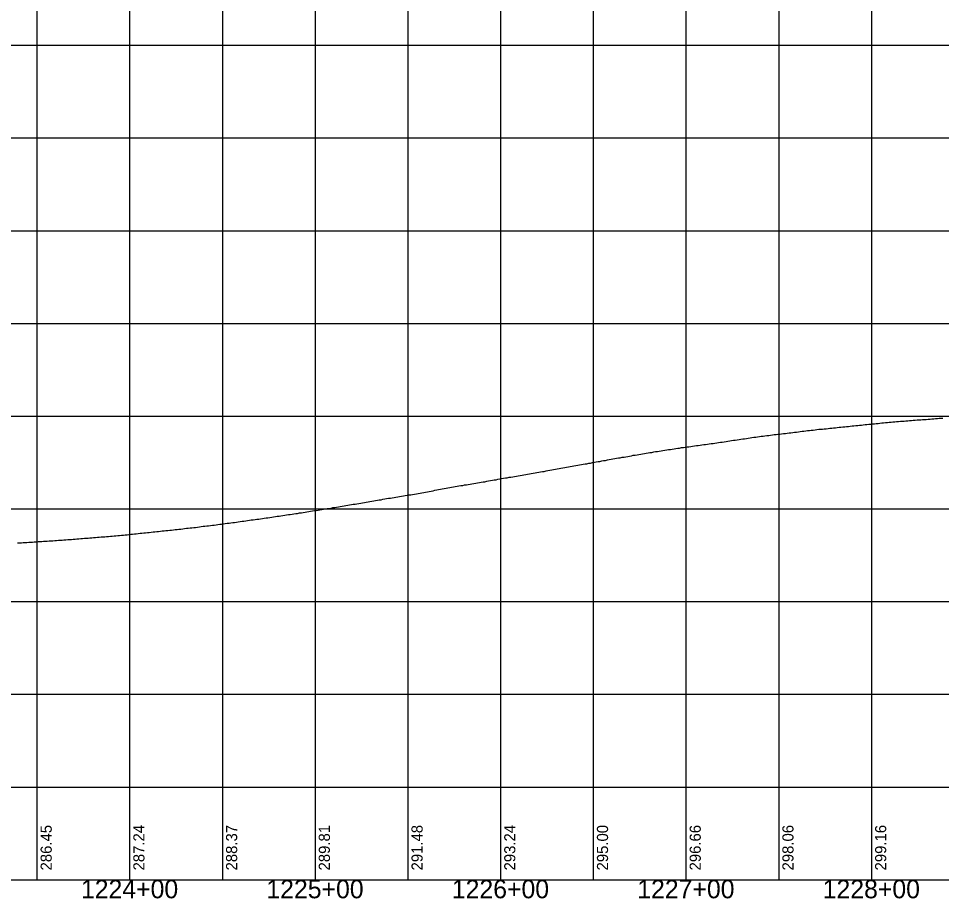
# Model space of a CAD drawing. Extents: x -90830 to 2015517, y -20856 to 836331.
# Drawn here: x 5263.5 to 5761.3, y 56135.5 to 56610 of the extents above; entities that cross this region are included whole.
import ezdxf

# ---------------------------------------------------------------- set-up
doc = ezdxf.new("R2010")
doc.units = 0
for name, color, linetype in [('Level 1', 7, 'Continuous'), ('RD_DDB_Profile_EX', 7, 'Continuous'), ('RD_DDB_StaTX', 7, 'Continuous'), ('RD_DDB_StripGrade', 7, 'Continuous'), ('RD_GPK_Profile_Cell', 7, 'Continuous')]:
    doc.layers.add(name, color=color, linetype=linetype)

msp = doc.modelspace()

# ---------------------------------------------------------------- linework, layer by layer
at = {"layer": 'Level 1'}
for p, q in [((5273.46, 56645.6), (5273.46, 56145.6)), ((5323.46, 56645.6), (5323.46, 56145.6)), ((5373.46, 56645.6), (5373.46, 56145.6)), ((5423.46, 56645.6), (5423.46, 56145.6)), ((5473.46, 56645.6), (5473.46, 56145.6)), ((5523.46, 56645.6), (5523.46, 56145.6)), ((5573.46, 56645.6), (5573.46, 56145.6)), ((5623.46, 56645.6), (5623.46, 56145.6)), ((5673.46, 56645.6), (5673.46, 56145.6)), ((5723.46, 56645.6), (5723.46, 56145.6)), ((4823.46, 56595.6), (6423.46, 56595.6)), ((4823.46, 56545.6), (6423.46, 56545.6)), ((4823.46, 56495.6), (6423.46, 56495.6)), ((4823.46, 56445.6), (6423.46, 56445.6)), ((4823.46, 56395.6), (6423.46, 56395.6)), ((4823.46, 56345.6), (6423.46, 56345.6)), ((4823.46, 56295.6), (6423.46, 56295.6)), ((4823.46, 56245.6), (6423.46, 56245.6)), ((4823.46, 56195.6), (6423.46, 56195.6)), ((4823.46, 56145.6), (6423.46, 56145.6))]:
    msp.add_line(p, q, dxfattribs=at)
at = {"layer": 'RD_DDB_Profile_EX'}
for points in [[(5645.07, 56381.96), (5646.07, 56382.13), (5647.07, 56382.25), (5648.07, 56382.38), (5649.07, 56382.57), (5650.07, 56382.69), (5651.07, 56382.85), (5652.07, 56383.05), (5653.07, 56383.16), (5654.07, 56383.32), (5655.07, 56383.44), (5656.07, 56383.59), (5657.07, 56383.75), (5658.07, 56383.86), (5659.07, 56384.02), (5660.07, 56384.17), (5661.07, 56384.29), (5662.07, 56384.44), (5663.07, 56384.6), (5664.07, 56384.71), (5665.07, 56384.87), (5666.07, 56385), (5667.07, 56385.07), (5668.07, 56385.21), (5669.07, 56385.32), (5670.07, 56385.46), (5671.07, 56385.64), (5672.07, 56385.77), (5673.07, 56385.83), (5674.07, 56385.95), (5675.07, 56386.07), (5676.07, 56386.16), (5677.07, 56386.3), (5678.07, 56386.41), (5679.07, 56386.51), (5680.07, 56386.64), (5681.07, 56386.75), (5682.07, 56386.88), (5683.07, 56387.03), (5684.07, 56387.13), (5685.07, 56387.29), (5686.07, 56387.43), (5687.07, 56387.55), (5688.07, 56387.71), (5689.07, 56387.85), (5690.07, 56387.91), (5691.07, 56387.98), (5692.07, 56388.12), (5693.07, 56388.2), (5694.07, 56388.33), (5695.07, 56388.49), (5696.07, 56388.57), (5697.07, 56388.65), (5698.07, 56388.73), (5699.07, 56388.8), (5700.07, 56388.91), (5701.07, 56389.03), (5702.07, 56389.16), (5703.07, 56389.27), (5704.07, 56389.37), (5705.07, 56389.47), (5706.07, 56389.59), (5707.07, 56389.72), (5708.07, 56389.83), (5709.07, 56389.9), (5710.07, 56389.98), (5711.07, 56390.08), (5712.07, 56390.2), (5713.07, 56390.31), (5714.07, 56390.38), (5715.07, 56390.49), (5716.07, 56390.6), (5717.07, 56390.7), (5718.07, 56390.8), (5719.07, 56390.9), (5720.07, 56391), (5721.07, 56391.13), (5722.07, 56391.25), (5723.07, 56391.35), (5724.07, 56391.42), (5725.07, 56391.53), (5726.07, 56391.59), (5727.07, 56391.68), (5728.07, 56391.83), (5729.07, 56391.95), (5730.07, 56392.02), (5731.07, 56392.1), (5732.07, 56392.2), (5733.07, 56392.27), (5734.07, 56392.35), (5735.07, 56392.44), (5736.07, 56392.54), (5737.07, 56392.67), (5738.07, 56392.76), (5739.07, 56392.81), (5740.07, 56392.89), (5741.07, 56392.96), (5742.07, 56393.01), (5743.07, 56393.12), (5744.07, 56393.21), (5745.07, 56393.32)], [(5745.07, 56393.32), (5746.07, 56393.41), (5747.07, 56393.49), (5748.07, 56393.52), (5749.07, 56393.59), (5750.07, 56393.65), (5751.07, 56393.73), (5752.07, 56393.83), (5753.07, 56393.87), (5754.07, 56393.93), (5755.07, 56394.03), (5756.07, 56394.1), (5757.07, 56394.18), (5758.07, 56394.25), (5759.07, 56394.33), (5760.07, 56394.43), (5761.07, 56394.46), (5762.07, 56394.53)], [(5545.07, 56365.53), (5546.07, 56365.69), (5547.07, 56365.82), (5548.07, 56366.12), (5549.07, 56366.27), (5550.07, 56366.47), (5551.07, 56366.66), (5552.07, 56366.81), (5553.07, 56366.98), (5554.07, 56367.17), (5555.07, 56367.37), (5556.07, 56367.51), (5557.07, 56367.68), (5558.07, 56367.87), (5559.07, 56368.11), (5560.07, 56368.31), (5561.07, 56368.45), (5562.07, 56368.64), (5563.07, 56368.77), (5564.07, 56368.94), (5565.07, 56369.1), (5566.07, 56369.27), (5567.07, 56369.44), (5568.07, 56369.63), (5569.07, 56369.8), (5570.07, 56369.96), (5571.07, 56370.15), (5572.07, 56370.32), (5573.07, 56370.51), (5574.07, 56370.71), (5575.07, 56370.92), (5576.07, 56371.07), (5577.07, 56371.22), (5578.07, 56371.44), (5579.07, 56371.64), (5580.07, 56371.76), (5581.07, 56371.96), (5582.07, 56372.17), (5583.07, 56372.31), (5584.07, 56372.53), (5585.07, 56372.71), (5586.07, 56372.88), (5587.07, 56373.04), (5588.07, 56373.2), (5589.07, 56373.4), (5590.07, 56373.52), (5591.07, 56373.67), (5592.07, 56373.86), (5593.07, 56374.02), (5594.07, 56374.26), (5595.07, 56374.48), (5596.07, 56374.62), (5597.07, 56374.74), (5598.07, 56374.9), (5599.07, 56375.09), (5600.07, 56375.27), (5601.07, 56375.46), (5602.07, 56375.58), (5603.07, 56375.75), (5604.07, 56375.92), (5605.07, 56376.02), (5606.07, 56376.29), (5607.07, 56376.45), (5608.07, 56376.61), (5609.07, 56376.78), (5610.07, 56376.91), (5611.07, 56377.07), (5612.07, 56377.23), (5613.07, 56377.41), (5614.07, 56377.53), (5615.07, 56377.68), (5616.07, 56377.84), (5617.07, 56377.99), (5618.07, 56378.1), (5619.07, 56378.26), (5620.07, 56378.41), (5621.07, 56378.6), (5622.07, 56378.75), (5623.07, 56378.88), (5624.07, 56378.99), (5625.07, 56379.13), (5626.07, 56379.27), (5627.07, 56379.41), (5628.07, 56379.56), (5629.07, 56379.69), (5630.07, 56379.81), (5631.07, 56379.96), (5632.07, 56380.1), (5633.07, 56380.22), (5634.07, 56380.38), (5635.07, 56380.5), (5636.07, 56380.62), (5637.07, 56380.78), (5638.07, 56380.91), (5639.07, 56381.07), (5640.07, 56381.23), (5641.07, 56381.36), (5642.07, 56381.48), (5643.07, 56381.6), (5644.07, 56381.8), (5645.07, 56381.96)], [(5445.07, 56348.21), (5446.07, 56348.34), (5447.07, 56348.52), (5448.07, 56348.67), (5449.07, 56348.86), (5450.07, 56349.03), (5451.07, 56349.18), (5452.07, 56349.33), (5453.07, 56349.52), (5454.07, 56349.69), (5455.07, 56349.86), (5456.07, 56350.11), (5457.07, 56350.29), (5458.07, 56350.43), (5459.07, 56350.55), (5460.07, 56350.79), (5461.07, 56350.97), (5462.07, 56351.11), (5463.07, 56351.29), (5464.07, 56351.41), (5465.07, 56351.59), (5466.07, 56351.72), (5467.07, 56351.94), (5468.07, 56352.1), (5469.07, 56352.29), (5470.07, 56352.45), (5471.07, 56352.64), (5472.07, 56352.77), (5473.07, 56352.96), (5474.07, 56353.08), (5475.07, 56353.23), (5476.07, 56353.4), (5477.07, 56353.54), (5478.07, 56353.72), (5479.07, 56353.9), (5480.07, 56354.06), (5481.07, 56354.22), (5482.07, 56354.45), (5483.07, 56354.61), (5484.07, 56354.77), (5485.07, 56355), (5486.07, 56355.12), (5487.07, 56355.35), (5488.07, 56355.59), (5489.07, 56355.84), (5490.07, 56355.98), (5491.07, 56356.17), (5492.07, 56356.36), (5493.07, 56356.55), (5494.07, 56356.74), (5495.07, 56356.9), (5496.07, 56357.1), (5497.07, 56357.26), (5498.07, 56357.45), (5499.07, 56357.61), (5500.07, 56357.77), (5501.07, 56357.96), (5502.07, 56358.14), (5503.07, 56358.28), (5504.07, 56358.49), (5505.07, 56358.63), (5506.07, 56358.81), (5507.07, 56358.97), (5508.07, 56359.14), (5509.07, 56359.34), (5510.07, 56359.46), (5511.07, 56359.58), (5512.07, 56359.78), (5513.07, 56359.93), (5514.07, 56360.09), (5515.07, 56360.25), (5516.07, 56360.5), (5517.07, 56360.67), (5518.07, 56360.86), (5519.07, 56361.03), (5520.07, 56361.19), (5521.07, 56361.31), (5522.07, 56361.55), (5523.07, 56361.74), (5524.07, 56361.94), (5525.07, 56362.1), (5526.07, 56362.25), (5527.07, 56362.39), (5528.07, 56362.63), (5529.07, 56362.74), (5530.07, 56362.9), (5531.07, 56363.06), (5532.07, 56363.21), (5533.07, 56363.43), (5534.07, 56363.6), (5535.07, 56363.78), (5536.07, 56363.97), (5537.07, 56364.13), (5538.07, 56364.33), (5539.07, 56364.49), (5540.07, 56364.65), (5541.07, 56364.87), (5542.07, 56365.03), (5543.07, 56365.2), (5544.07, 56365.36), (5545.07, 56365.53)], [(5345.07, 56334.08), (5346.07, 56334.19), (5347.07, 56334.29), (5348.07, 56334.43), (5349.07, 56334.53), (5350.07, 56334.62), (5351.07, 56334.73), (5352.07, 56334.91), (5353.07, 56335.01), (5354.07, 56335.15), (5355.07, 56335.24), (5356.07, 56335.3), (5357.07, 56335.38), (5358.07, 56335.51), (5359.07, 56335.62), (5360.07, 56335.73), (5361.07, 56335.86), (5362.07, 56336.01), (5363.07, 56336.18), (5364.07, 56336.28), (5365.07, 56336.38), (5366.07, 56336.48), (5367.07, 56336.58), (5368.07, 56336.75), (5369.07, 56336.87), (5370.07, 56336.98), (5371.07, 56337.11), (5372.07, 56337.26), (5373.07, 56337.4), (5374.07, 56337.55), (5375.07, 56337.66), (5376.07, 56337.83), (5377.07, 56337.95), (5378.07, 56338.08), (5379.07, 56338.23), (5380.07, 56338.31), (5381.07, 56338.47), (5382.07, 56338.63), (5383.07, 56338.76), (5384.07, 56338.91), (5385.07, 56339.03), (5386.07, 56339.16), (5387.07, 56339.31), (5388.07, 56339.45), (5389.07, 56339.6), (5390.07, 56339.73), (5391.07, 56339.85), (5392.07, 56339.97), (5393.07, 56340.1), (5394.07, 56340.29), (5395.07, 56340.48), (5396.07, 56340.6), (5397.07, 56340.7), (5398.07, 56340.82), (5399.07, 56340.99), (5400.07, 56341.16), (5401.07, 56341.3), (5402.07, 56341.47), (5403.07, 56341.63), (5404.07, 56341.74), (5405.07, 56341.9), (5406.07, 56342.02), (5407.07, 56342.18), (5408.07, 56342.31), (5409.07, 56342.49), (5410.07, 56342.63), (5411.07, 56342.81), (5412.07, 56342.92), (5413.07, 56343.02), (5414.07, 56343.16), (5415.07, 56343.38), (5416.07, 56343.51), (5417.07, 56343.62), (5418.07, 56343.88), (5419.07, 56344.05), (5420.07, 56344.17), (5421.07, 56344.31), (5422.07, 56344.45), (5423.07, 56344.63), (5424.07, 56344.73), (5425.07, 56344.93), (5426.07, 56345.04), (5427.07, 56345.22), (5428.07, 56345.37), (5429.07, 56345.52), (5430.07, 56345.7), (5431.07, 56345.85), (5432.07, 56346.04), (5433.07, 56346.24), (5434.07, 56346.37), (5435.07, 56346.52), (5436.07, 56346.69), (5437.07, 56346.83), (5438.07, 56347.01), (5439.07, 56347.24), (5440.07, 56347.38), (5441.07, 56347.52), (5442.07, 56347.73), (5443.07, 56347.88), (5444.07, 56348.04), (5445.07, 56348.21)], [(5263.07, 56327.3), (5264.07, 56327.32), (5265.07, 56327.35), (5266.07, 56327.43), (5267.07, 56327.47), (5268.07, 56327.51), (5269.07, 56327.57), (5270.07, 56327.66), (5271.07, 56327.72), (5272.07, 56327.73), (5273.07, 56327.8), (5274.07, 56327.91), (5275.07, 56327.97), (5276.07, 56328.06), (5277.07, 56328.15), (5278.07, 56328.2), (5279.07, 56328.21), (5280.07, 56328.27), (5281.07, 56328.34), (5282.07, 56328.41), (5283.07, 56328.54), (5284.07, 56328.59), (5285.07, 56328.63), (5286.07, 56328.71), (5287.07, 56328.78), (5288.07, 56328.86), (5289.07, 56328.93), (5290.07, 56329), (5291.07, 56329.08), (5292.07, 56329.15), (5293.07, 56329.2), (5294.07, 56329.27), (5295.07, 56329.37), (5296.07, 56329.46), (5297.07, 56329.54), (5298.07, 56329.63), (5299.07, 56329.73), (5300.07, 56329.78), (5301.07, 56329.84), (5302.07, 56329.92), (5303.07, 56329.98), (5304.07, 56330.08), (5305.07, 56330.17), (5306.07, 56330.26), (5307.07, 56330.36), (5308.07, 56330.43), (5309.07, 56330.47), (5310.07, 56330.56), (5311.07, 56330.68), (5312.07, 56330.77), (5313.07, 56330.85), (5314.07, 56330.92), (5315.07, 56331.01), (5316.07, 56331.13), (5317.07, 56331.21), (5318.07, 56331.31), (5319.07, 56331.4), (5320.07, 56331.47), (5321.07, 56331.56), (5322.07, 56331.67), (5323.07, 56331.77), (5324.07, 56331.88), (5325.07, 56331.98), (5326.07, 56332.08), (5327.07, 56332.18), (5328.07, 56332.32), (5329.07, 56332.41), (5330.07, 56332.46), (5331.07, 56332.58), (5332.07, 56332.7), (5333.07, 56332.82), (5334.07, 56332.91), (5335.07, 56333.06), (5336.07, 56333.13), (5337.07, 56333.19), (5338.07, 56333.36), (5339.07, 56333.47), (5340.07, 56333.57), (5341.07, 56333.66), (5342.07, 56333.74), (5343.07, 56333.84), (5344.07, 56333.91), (5345.07, 56334.08)]]:
    msp.add_lwpolyline(points, dxfattribs=at)
at = {"layer": 'RD_GPK_Profile_Cell'}
msp.add_line((4845.07, 56145.6), (6445.07, 56145.6), dxfattribs=at)

# ---------------------------------------------------------------- texts
at = {"layer": 'RD_DDB_StaTX'}
for s, p in [('1224+00', (5297.21, 56135.6)), ('1225+00', (5397.21, 56135.6)), ('1226+00', (5497.21, 56135.6)), ('1227+00', (5597.21, 56135.6)), ('1228+00', (5697.21, 56135.6))]:
    msp.add_text(s, height=10, dxfattribs=at).set_placement(p)
at = {"layer": 'RD_DDB_StripGrade'}
for s, p in [('286.45', (5281.46, 56150.6)), ('287.24', (5331.46, 56150.6)), ('288.37', (5381.46, 56150.6)), ('289.81', (5431.46, 56150.6)), ('291.48', (5481.46, 56150.6)), ('293.24', (5531.46, 56150.6)), ('295.00', (5581.46, 56150.6)), ('296.66', (5631.46, 56150.6)), ('298.06', (5681.46, 56150.6)), ('299.16', (5731.46, 56150.6))]:
    msp.add_text(s, height=6, rotation=90, dxfattribs=at).set_placement(p)

doc.saveas('drawing.dxf')
